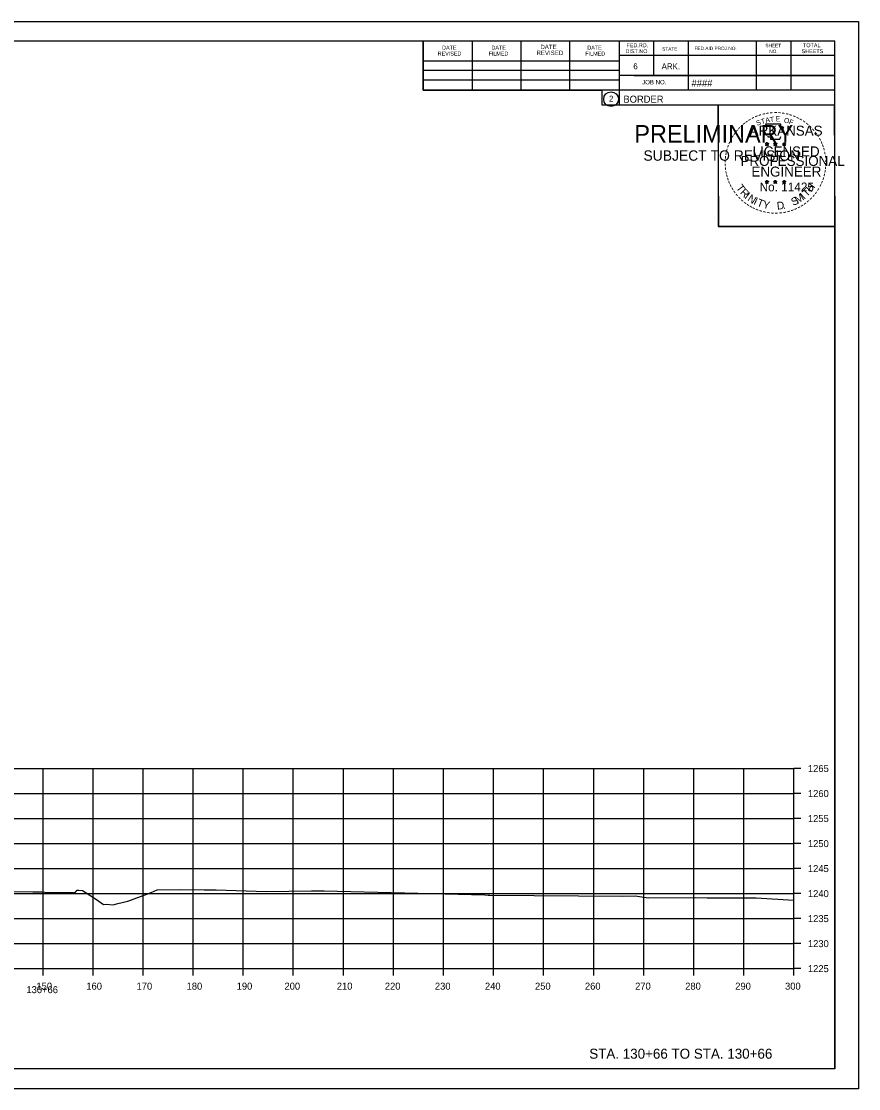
# Model space of a CAD drawing. Extents: x -70 to 701944, y -4 to 666871.
# Drawn here: x 668318.7 to 668486, y 660316.8 to 660530.2 of the extents above; entities that cross this region are included whole.
import ezdxf

# ---------------------------------------------------------------- set-up
doc = ezdxf.new("R2010")
doc.units = 0
for name, color, linetype in [('R_Axis', 7, 'Continuous'), ('R_Axis Annot', 7, 'Continuous'), ('R_Border', 7, 'Continuous'), ('R_Border PE', 7, 'Continuous'), ('R_Border Prem', 7, 'Continuous'), ('R_Draft', 7, 'Continuous'), ('R_Exist Surface', 7, 'Continuous'), ('R_Grid', 7, 'Continuous'), ('R_No Plot', 7, 'Continuous')]:
    doc.layers.add(name, color=color, linetype=linetype)

msp = doc.modelspace()

# ---------------------------------------------------------------- linework, layer by layer
at = {"layer": 'R_Axis'}
for p, q in [((668473.05, 660340.83), (668473.05, 660380.83)), ((668474.45, 660380.83), (668473.05, 660380.83)), ((668474.45, 660375.83), (668473.05, 660375.83)), ((668474.45, 660370.83), (668473.05, 660370.83)), ((668474.45, 660365.83), (668473.05, 660365.83)), ((668474.45, 660360.83), (668473.05, 660360.83)), ((668474.45, 660355.83), (668473.05, 660355.83)), ((668474.45, 660350.83), (668473.05, 660350.83)), ((668474.45, 660345.83), (668473.05, 660345.83)), ((668173.05, 660340.83), (668473.05, 660340.83)), ((668323.05, 660339.43), (668323.05, 660340.83)), ((668333.05, 660339.43), (668333.05, 660340.83)), ((668343.05, 660339.43), (668343.05, 660340.83)), ((668353.05, 660339.43), (668353.05, 660340.83)), ((668363.05, 660339.43), (668363.05, 660340.83)), ((668373.05, 660339.43), (668373.05, 660340.83)), ((668383.05, 660339.43), (668383.05, 660340.83)), ((668393.05, 660339.43), (668393.05, 660340.83)), ((668403.05, 660339.43), (668403.05, 660340.83)), ((668413.05, 660339.43), (668413.05, 660340.83)), ((668423.05, 660339.43), (668423.05, 660340.83)), ((668433.05, 660339.43), (668433.05, 660340.83)), ((668443.05, 660339.43), (668443.05, 660340.83)), ((668453.05, 660339.43), (668453.05, 660340.83)), ((668463.05, 660339.43), (668463.05, 660340.83)), ((668473.05, 660339.43), (668473.05, 660340.83)), ((668474.45, 660340.83), (668473.05, 660340.83))]:
    msp.add_line(p, q, dxfattribs=at)
at = {"layer": 'R_Border'}
for p, q in [((668165.05, 660526.29), (668481.23, 660526.29)), ((668398.97, 660516.41), (668398.97, 660526.29)), ((668408.83, 660516.41), (668408.83, 660526.09)), ((668418.59, 660516.41), (668418.59, 660526.09)), ((668428.27, 660516.41), (668428.27, 660526.09)), ((668438.13, 660526.29), (668438.13, 660513.49)), ((668444.97, 660526.29), (668444.97, 660519.35)), ((668451.91, 660526.29), (668451.91, 660516.41)), ((668465.49, 660526.29), (668465.49, 660516.41)), ((668472.43, 660526.29), (668472.43, 660516.41)), ((668481.23, 660320.83), (668481.23, 660526.29)), ((668481.23, 660523.35), (668438.13, 660523.35)), ((668481.23, 660523.37), (668481.23, 660523.37)), ((668398.97, 660522.27), (668438.13, 660522.27)), ((668398.97, 660520.41), (668438.13, 660520.41)), ((668481.23, 660519.35), (668438.13, 660519.35)), ((668441.09, 660519.35), (668481.23, 660519.35)), ((668398.97, 660516.41), (668398.97, 660518.47)), ((668398.97, 660518.47), (668438.13, 660518.47)), ((668481.23, 660516.41), (668398.97, 660516.41)), ((668438.13, 660513.49), (668481.23, 660513.49)), ((668481.23, 660320.83), (668165.05, 660320.83))]:
    msp.add_line(p, q, dxfattribs=at)
msp.add_circle((668436.52, 660514.62), 1.47, dxfattribs=at)
at = {"layer": 'R_Border PE'}
for p, q in [((668467.31, 660505.74), (668467.66, 660505.63)), ((668467.31, 660505.74), (668467.57, 660505.7)), ((668467.31, 660505.74), (668467.55, 660505.62)), ((668467.45, 660505.33), (668467.66, 660505.63)), ((668467.45, 660505.33), (668467.57, 660505.58)), ((668467.45, 660505.33), (668467.66, 660505.55)), ((668467.66, 660506), (668467.62, 660505.74)), ((668467.66, 660505.63), (668467.66, 660506)), ((668467.66, 660506), (668467.71, 660505.75)), ((668468.01, 660505.74), (668467.66, 660505.63)), ((668467.88, 660505.33), (668467.66, 660505.63)), ((668467.88, 660505.33), (668467.66, 660505.55)), ((668468.01, 660505.74), (668467.72, 660505.69)), ((668467.88, 660505.33), (668467.74, 660505.62)), ((668468.01, 660505.74), (668467.81, 660505.64)), ((668468.98, 660505.74), (668469.33, 660505.63)), ((668468.98, 660505.74), (668469.24, 660505.7)), ((668468.98, 660505.74), (668469.22, 660505.62)), ((668469.12, 660505.33), (668469.33, 660505.63)), ((668469.12, 660505.33), (668469.24, 660505.58)), ((668469.12, 660505.33), (668469.33, 660505.55)), ((668469.33, 660506), (668469.29, 660505.74)), ((668469.33, 660505.63), (668469.33, 660506)), ((668469.33, 660506), (668469.38, 660505.75)), ((668469.68, 660505.74), (668469.33, 660505.63)), ((668469.55, 660505.33), (668469.33, 660505.63)), ((668469.55, 660505.33), (668469.33, 660505.55)), ((668469.68, 660505.74), (668469.39, 660505.69)), ((668469.55, 660505.33), (668469.41, 660505.62)), ((668469.68, 660505.74), (668469.48, 660505.64)), ((668470.75, 660505.73), (668471.1, 660505.62)), ((668470.75, 660505.73), (668471, 660505.68)), ((668470.75, 660505.73), (668470.98, 660505.61)), ((668470.88, 660505.32), (668471.1, 660505.62)), ((668470.88, 660505.32), (668471.01, 660505.57)), ((668470.88, 660505.32), (668471.09, 660505.54)), ((668471.1, 660505.98), (668471.06, 660505.73)), ((668471.31, 660505.32), (668471.09, 660505.54)), ((668471.1, 660505.62), (668471.1, 660505.98)), ((668471.1, 660505.98), (668471.15, 660505.73)), ((668471.44, 660505.73), (668471.1, 660505.62)), ((668471.31, 660505.32), (668471.1, 660505.62)), ((668471.44, 660505.73), (668471.16, 660505.68)), ((668471.31, 660505.32), (668471.17, 660505.61)), ((668471.44, 660505.73), (668471.24, 660505.63)), ((668467.31, 660498.17), (668467.66, 660498.06)), ((668467.31, 660498.17), (668467.56, 660498.12)), ((668467.31, 660498.17), (668467.55, 660498.05)), ((668467.44, 660497.76), (668467.66, 660498.06)), ((668467.44, 660497.76), (668467.57, 660498)), ((668467.44, 660497.76), (668467.66, 660497.98)), ((668467.66, 660498.42), (668467.62, 660498.17)), ((668467.66, 660498.06), (668467.66, 660498.42)), ((668467.66, 660498.42), (668467.71, 660498.17)), ((668468.01, 660498.17), (668467.66, 660498.06)), ((668467.87, 660497.76), (668467.66, 660498.06)), ((668467.87, 660497.76), (668467.66, 660497.97)), ((668468.01, 660498.17), (668467.72, 660498.12)), ((668467.87, 660497.76), (668467.73, 660498.05)), ((668468.01, 660498.17), (668467.8, 660498.07)), ((668468.98, 660498.17), (668469.33, 660498.06)), ((668468.98, 660498.17), (668469.23, 660498.12)), ((668468.98, 660498.17), (668469.22, 660498.05)), ((668469.11, 660497.76), (668469.33, 660498.06)), ((668469.11, 660497.76), (668469.24, 660498)), ((668469.11, 660497.76), (668469.33, 660497.98)), ((668469.33, 660498.42), (668469.29, 660498.17)), ((668469.33, 660498.06), (668469.33, 660498.42)), ((668469.33, 660498.42), (668469.38, 660498.17)), ((668469.67, 660498.17), (668469.33, 660498.06)), ((668469.54, 660497.76), (668469.33, 660498.06)), ((668469.54, 660497.76), (668469.33, 660497.97)), ((668469.67, 660498.17), (668469.39, 660498.12)), ((668469.54, 660497.76), (668469.4, 660498.05)), ((668469.67, 660498.17), (668469.47, 660498.07)), ((668470.75, 660498.16), (668471.09, 660498.05)), ((668470.75, 660498.16), (668471, 660498.11)), ((668470.75, 660498.16), (668470.98, 660498.04)), ((668470.88, 660497.75), (668471.09, 660498.05)), ((668470.88, 660497.75), (668471, 660497.99)), ((668470.88, 660497.75), (668471.09, 660497.97)), ((668471.09, 660498.41), (668471.05, 660498.16)), ((668471.09, 660498.05), (668471.09, 660498.41)), ((668471.09, 660498.41), (668471.14, 660498.16)), ((668471.44, 660498.16), (668471.09, 660498.05)), ((668471.31, 660497.75), (668471.09, 660498.05)), ((668471.31, 660497.75), (668471.09, 660497.96)), ((668471.44, 660498.16), (668471.16, 660498.11)), ((668471.31, 660497.75), (668471.17, 660498.04)), ((668471.44, 660498.16), (668471.24, 660498.06))]:
    msp.add_line(p, q, dxfattribs=at)
for points in [[(668467.35, 660509.62), (668467.62, 660508.79)], [(668470.87, 660508.7), (668471.01, 660508.98), (668470.32, 660508.96), (668470.47, 660509.62), (668467.35, 660509.62)], [(668467.85, 660507.2), (668467.85, 660507.11), (668468.41, 660507.09), (668468.36, 660506.62), (668470.23, 660506.62), (668470.43, 660507.15)], [(668467.66, 660506), (668467.88, 660505.33), (668467.31, 660505.74), (668468.01, 660505.74), (668467.45, 660505.33), (668467.66, 660506)], [(668469.33, 660506), (668469.55, 660505.33), (668468.98, 660505.74), (668469.68, 660505.74), (668469.12, 660505.33), (668469.33, 660506)], [(668471.1, 660505.98), (668471.31, 660505.32), (668470.75, 660505.73), (668471.44, 660505.73), (668470.88, 660505.32), (668471.1, 660505.98)], [(668467.66, 660498.42), (668467.87, 660497.76), (668467.31, 660498.17), (668468.01, 660498.17), (668467.44, 660497.76), (668467.66, 660498.42)], [(668469.33, 660498.42), (668469.54, 660497.76), (668468.98, 660498.17), (668469.67, 660498.17), (668469.11, 660497.76), (668469.33, 660498.42)], [(668471.09, 660498.41), (668471.31, 660497.75), (668470.75, 660498.16), (668471.44, 660498.16), (668470.88, 660497.75), (668471.09, 660498.41)]]:
    msp.add_lwpolyline(points, dxfattribs=at)
for centre, radius in [((668467.66, 660505.63), 0.172), ((668467.66, 660505.63), 0.145), ((668467.66, 660505.63), 0.116), ((668467.66, 660505.63), 0.0991), ((668467.66, 660505.63), 0.0747), ((668467.66, 660505.63), 0.0495), ((668467.66, 660505.63), 0.0296), ((668469.33, 660505.63), 0.172), ((668469.33, 660505.63), 0.145), ((668469.33, 660505.63), 0.116), ((668469.33, 660505.63), 0.0991), ((668469.33, 660505.63), 0.0747), ((668469.33, 660505.63), 0.0495), ((668469.33, 660505.63), 0.0296), ((668471.1, 660505.62), 0.172), ((668471.1, 660505.62), 0.145), ((668471.1, 660505.62), 0.116), ((668471.1, 660505.62), 0.0991), ((668471.1, 660505.62), 0.0747), ((668471.1, 660505.62), 0.0495), ((668471.1, 660505.62), 0.0296), ((668467.66, 660498.06), 0.172), ((668467.66, 660498.06), 0.145), ((668467.66, 660498.06), 0.116), ((668467.66, 660498.06), 0.0991), ((668467.66, 660498.06), 0.0747), ((668467.66, 660498.06), 0.0495), ((668467.66, 660498.06), 0.0296), ((668469.33, 660498.06), 0.172), ((668469.33, 660498.06), 0.145), ((668469.33, 660498.06), 0.116), ((668469.33, 660498.06), 0.0991), ((668469.33, 660498.06), 0.0747), ((668469.33, 660498.06), 0.0495), ((668469.33, 660498.06), 0.0296), ((668471.09, 660498.05), 0.172), ((668471.09, 660498.05), 0.145), ((668471.09, 660498.05), 0.116), ((668471.09, 660498.05), 0.0991), ((668471.09, 660498.05), 0.0747), ((668471.09, 660498.05), 0.0495), ((668471.09, 660498.05), 0.0296)]:
    msp.add_circle(centre, radius, dxfattribs=at)
at = {"layer": 'R_Exist Surface'}
msp.add_lwpolyline([(668316.82, 660356.25), (668321.03, 660356.2), (668322.81, 660356.17), (668323.44, 660356.15), (668328.48, 660356.03), (668328.63, 660356.02), (668328.77, 660356.02), (668328.77, 660356.02), (668329.45, 660356.05), (668329.51, 660356.13), (668329.86, 660356.52), (668329.91, 660356.53), (668330.18, 660356.55), (668330.9, 660356.42), (668331.48, 660356.14), (668333.73, 660354.65), (668335.1, 660353.65), (668335.64, 660353.69), (668337.09, 660353.56), (668338.01, 660353.84), (668339.97, 660354.35), (668343.77, 660355.75), (668344.64, 660356.05), (668345.86, 660356.57), (668350.46, 660356.65), (668355.24, 660356.59), (668357.62, 660356.56), (668367.65, 660356.27), (668376.66, 660356.37), (668378.01, 660356.39), (668379.24, 660356.39), (668411.29, 660355.56), (668411.96, 660355.55), (668412.03, 660355.54), (668412.3, 660355.54), (668438.88, 660355.35), (668441.37, 660355.38), (668444.02, 660354.97), (668444.03, 660354.96), (668453.45, 660355.02), (668455.73, 660354.99), (668465.52, 660354.97), (668473.05, 660354.54)], dxfattribs=at)
at = {"layer": 'R_Grid'}
for p, q in [((668173.05, 660380.83), (668473.05, 660380.83)), ((668323.05, 660340.83), (668323.05, 660380.83)), ((668333.05, 660340.83), (668333.05, 660380.83)), ((668343.05, 660340.83), (668343.05, 660380.83)), ((668353.05, 660340.83), (668353.05, 660380.83)), ((668363.05, 660340.83), (668363.05, 660380.83)), ((668373.05, 660340.83), (668373.05, 660380.83)), ((668383.05, 660340.83), (668383.05, 660380.83)), ((668393.05, 660340.83), (668393.05, 660380.83)), ((668403.05, 660340.83), (668403.05, 660380.83)), ((668413.05, 660340.83), (668413.05, 660380.83)), ((668423.05, 660340.83), (668423.05, 660380.83)), ((668433.05, 660340.83), (668433.05, 660380.83)), ((668443.05, 660340.83), (668443.05, 660380.83)), ((668453.05, 660340.83), (668453.05, 660380.83)), ((668463.05, 660340.83), (668463.05, 660380.83)), ((668473.05, 660340.83), (668473.05, 660380.83)), ((668173.05, 660375.83), (668473.05, 660375.83)), ((668173.05, 660370.83), (668473.05, 660370.83)), ((668173.05, 660365.83), (668473.05, 660365.83)), ((668173.05, 660360.83), (668473.05, 660360.83)), ((668173.05, 660355.83), (668473.05, 660355.83)), ((668173.05, 660350.83), (668473.05, 660350.83)), ((668173.05, 660345.83), (668473.05, 660345.83)), ((668173.05, 660340.83), (668473.05, 660340.83))]:
    msp.add_line(p, q, dxfattribs=at)
at = {"layer": 'R_No Plot'}
for p, q in [((668152.65, 660530.18), (668485.98, 660530.18)), ((668457.26, 660491.03), (668457.26, 660491.03)), ((668152.65, 660316.85), (668485.98, 660316.85))]:
    msp.add_line(p, q, dxfattribs=at)
for points in [[(668152.64, 660530.18), (668485.98, 660530.18), (668485.98, 660316.84), (668152.64, 660316.84)], [(668398.97, 660526.29), (668398.97, 660516.41), (668434.7, 660516.41), (668434.7, 660513.49), (668457.9, 660513.49), (668457.9, 660489.15), (668481.23, 660489.15), (668481.23, 660320.83), (668165.05, 660320.83), (668165.05, 660526.29)], [(668457.9, 660513.49), (668481.11, 660513.49), (668481.23, 660489.15), (668458.02, 660489.15)]]:
    msp.add_lwpolyline(points, close=True, dxfattribs=at)

# ---------------------------------------------------------------- texts
at = {"layer": 'R_Axis Annot'}
for s, p in [('1265', (668475.85, 660380.13)), ('1260', (668475.85, 660375.13)), ('1255', (668475.85, 660370.13)), ('1250', (668475.85, 660365.13)), ('1245', (668475.85, 660360.13)), ('1240', (668475.85, 660355.13)), ('1235', (668475.85, 660350.13)), ('1230', (668475.85, 660345.13)), ('1225', (668475.85, 660340.13)), ('150', (668321.73, 660336.63)), ('160', (668331.7, 660336.63)), ('170', (668341.73, 660336.63)), ('180', (668351.73, 660336.63)), ('190', (668361.73, 660336.63)), ('200', (668371.28, 660336.63)), ('210', (668381.73, 660336.63)), ('220', (668391.33, 660336.63)), ('230', (668401.33, 660336.63)), ('240', (668411.33, 660336.63)), ('250', (668421.33, 660336.63)), ('260', (668431.3, 660336.63)), ('270', (668441.33, 660336.63)), ('280', (668451.33, 660336.63)), ('290', (668461.33, 660336.63)), ('300', (668471.28, 660336.63)), ('130+66', (668319.73, 660335.93))]:
    msp.add_text(s, height=1.4, dxfattribs=at).set_placement(p)
at = {"layer": 'R_Border'}
for s, height, p in [('DATE', 0.782, (668402.77, 660524.53)), ('DATE', 0.782, (668412.63, 660524.53)), ('DATE', 0.879, (668422.41, 660524.63)), ('DATE', 0.782, (668431.79, 660524.53)), ('FED.RD.', 0.782, (668439.61, 660525.01)), ('SHEET', 0.684, (668467.35, 660525.01)), ('TOTAL', 0.782, (668474.87, 660525.01)), ('REVISED', 0.782, (668401.89, 660523.35)), ('FILMED', 0.782, (668412.05, 660523.35)), ('REVISED', 0.879, (668421.63, 660523.45)), ('FILMED', 0.782, (668431.39, 660523.35)), ('DIST.NO.', 0.782, (668439.41, 660523.83)), ('STATE', 0.684, (668446.73, 660524.33)), ('FED.AID PROJ.NO.', 0.684, (668453.19, 660524.43)), ('NO.', 0.684, (668468.13, 660523.83)), ('SHEETS', 0.782, (668474.59, 660523.83)), ('6', 1.17, (668440.97, 660520.61)), ('ARK.', 1.172, (668446.63, 660520.61)), ('JOB NO.', 0.879, (668442.73, 660517.59)), ('####', 1.4, (668452.6, 660517.15)), ('2', 1.17, (668436.13, 660514.14)), ('BORDER', 1.4, (668438.99, 660513.92))]:
    msp.add_text(s, height=height, rotation=360, dxfattribs=at).set_placement(p)
at = {"layer": 'R_Border PE'}
for s, height, rotation, p in [('-', 1.6, 36.2317, (668463.66, 660509.4)), ('-', 1.6, 34.0636, (668464.24, 660509.79)), ('-', 1.6, 28.7918, (668464.84, 660510.16)), ('-', 1.6, 24.3072, (668465.47, 660510.48)), ('S', 1, 21.594, (668465.71, 660509.3)), ('-', 1.6, 19.1761, (668466.1, 660510.75)), ('T', 1, 16.4036, (668466.62, 660509.63)), ('-', 1.6, 13.6301, (668466.85, 660510.99)), ('A', 1, 11.2132, (668467.45, 660509.88)), ('-', 1.6, 10.2193, (668467.53, 660511.15)), ('T', 1, 6.0228, (668468.3, 660510.05)), ('-', 1.6, 5.8968, (668468.26, 660511.26)), ('-', 1.6, 0.1862, (668469.03, 660511.33)), ('E', 1, 0.8323, (668469.4, 660510.16)), ('-', 1.6, 357.743, (668469.75, 660511.32)), ('-', 1.6, 352.1617, (668470.5, 660511.26)), ('O', 1, 350.4515, (668471.01, 660509.95)), ('-', 1.6, 347.2049, (668471.22, 660511.15)), ('F', 1, 340.0707, (668471.96, 660509.72)), ('-', 1.6, 342.3362, (668471.85, 660510.99)), ('-', 1.6, 337.8551, (668472.59, 660510.77)), ('-', 1.6, 334.1211, (668473.22, 660510.5)), ('-', 1.6, 329.6409, (668473.8, 660510.22)), ('-', 1.6, 325.8627, (668474.44, 660509.86)), ('-', 1.6, 50.6142, (668461.9, 660507.64)), ('-', 1.6, 48.423, (668462.3, 660508.12)), ('-', 1.6, 42.9622, (668462.75, 660508.6)), ('-', 1.6, 38.9507, (668463.18, 660509.02)), ('ARKANSAS', 2, 360, (668464.21, 660507.33)), ('-', 1.6, 320.5297, (668475.05, 660509.43)), ('-', 1.6, 315.5786, (668475.65, 660508.94)), ('-', 1.6, 309.8797, (668476.22, 660508.39)), ('-', 1.6, 67.7743, (668460.59, 660505.32)), ('-', 1.6, 62.8713, (668460.85, 660505.93)), ('-', 1.6, 58.0706, (668461.16, 660506.54)), ('-', 1.6, 54.2325, (668461.49, 660507.07)), ('-', 1.6, 306.6522, (668476.74, 660507.79)), ('-', 1.4, 303.6753, (668477.23, 660507.22)), ('-', 1.6, 299.6684, (668477.55, 660506.61)), ('-', 1.6, 294.6628, (668477.87, 660506)), ('-', 1.6, 81.2013, (668460.04, 660503.26)), ('-', 1.6, 75.461, (668460.17, 660503.97)), ('-', 1.6, 72.3945, (668460.37, 660504.69)), ('LICENSED', 2, 360, (668464.81, 660503.18)), ('DWB', 0.01, 360, (668467.65, 660505.62)), ('DWB', 0.01, 360, (668469.32, 660505.62)), ('DWB', 0.01, 360, (668471.08, 660505.61)), ('-', 1.6, 290.5728, (668478.13, 660505.43)), ('-', 1.6, 285.1233, (668478.36, 660504.85)), ('-', 1.6, 280.5493, (668478.56, 660504.1)), ('-', 1.6, 89.0622, (668459.94, 660501.87)), ('-', 1.6, 85.1863, (668459.97, 660502.57)), ('PROFESSIONAL', 2, 360, (668462.38, 660501.28)), ('-', 1.6, 276.5962, (668478.73, 660503.34)), ('-', 1.6, 274.3301, (668478.79, 660502.61)), ('-', 1.6, 269.9407, (668478.82, 660501.98)), ('-', 1.6, 94.1959, (668459.98, 660501.14)), ('-', 1.6, 98.9479, (668460.05, 660500.48)), ('-', 1.6, 101.7149, (668460.18, 660499.74)), ('ENGINEER', 2, 360, (668464.57, 660499.15)), ('-', 1.6, 255.7626, (668478.62, 660499.98)), ('-', 1.6, 260.9953, (668478.73, 660500.66)), ('-', 1.6, 263.5172, (668478.8, 660501.32)), ('-', 1.6, 105.4578, (668460.35, 660499.15)), ('-', 1.6, 109.0874, (668460.56, 660498.52)), ('-', 1.6, 114.0643, (668460.81, 660497.92)), ('-', 1.6, 115.7289, (668461.12, 660497.3)), ('T', 1.54, 306.0406, (668461.42, 660496.9)), ('No. 11425', 1.757, 360, (668466.2, 660496.2)), ('DWB', 0.01, 360, (668467.65, 660498.05)), ('DWB', 0.01, 360, (668469.31, 660498.05)), ('DWB', 0.01, 360, (668471.08, 660498.04)), ('H', 1.54, 54.6088, (668476.54, 660495.93)), ('-', 1.6, 244.6197, (668477.95, 660497.96)), ('-', 1.6, 247.8887, (668478.22, 660498.59)), ('-', 1.6, 252.8681, (668478.44, 660499.26)), ('-', 1.6, 120.4471, (668461.48, 660496.72)), ('-', 1.6, 125.8934, (668461.88, 660496.16)), ('-', 1.6, 130.7181, (668462.34, 660495.6)), ('R', 1.54, 314.005, (668462.18, 660495.85)), ('I', 1.54, 321.9694, (668463.08, 660494.92)), ('N', 1.54, 326.5002, (668463.65, 660494.44)), ('M', 1.54, 32.6563, (668473.8, 660493.66)), ('I', 1.54, 42.1136, (668475.09, 660494.51)), ('T', 1.54, 46.6444, (668475.65, 660494.99)), ('-', 1.6, 231.2538, (668476.73, 660495.99)), ('-', 1.6, 233.8452, (668477.16, 660496.56)), ('-', 1.6, 239.0712, (668477.56, 660497.21)), ('-', 1.6, 134.2238, (668462.86, 660495.06)), ('-', 1.6, 138.9338, (668463.38, 660494.6)), ('-', 1.6, 144.6463, (668463.94, 660494.19)), ('-', 1.6, 148.0898, (668464.5, 660493.82)), ('-', 1.6, 151.5704, (668465.08, 660493.49)), ('I', 1.54, 335.3603, (668464.86, 660493.66)), ('T', 1.54, 339.8912, (668465.52, 660493.33)), ('Y', 1.54, 347.8556, (668466.73, 660492.89)), ('D', 1.54, 6.3969, (668469.72, 660492.53)), ('S', 1.54, 26.9312, (668472.96, 660493.26)), ('-', 1.6, 212.2491, (668474.64, 660494.06)), ('-', 1.6, 215.7363, (668475.18, 660494.45)), ('-', 1.6, 221.0851, (668475.73, 660494.92)), ('-', 1.6, 225.7653, (668476.25, 660495.43)), ('-', 1.6, 154.6002, (668465.6, 660493.25)), ('-', 1.6, 158.5612, (668466.23, 660492.99)), ('-', 1.6, 162.7983, (668466.91, 660492.78)), ('-', 1.6, 167.5555, (668467.63, 660492.62)), ('-', 1.6, 173.1155, (668468.4, 660492.51)), ('-', 1.6, 176.5183, (668469.15, 660492.45)), ('-', 1.6, 181.5918, (668469.89, 660492.47)), ('-', 1.6, 185.8167, (668470.7, 660492.55)), ('-', 1.6, 191.2858, (668471.44, 660492.68)), ('.', 1.54, 13.7642, (668470.91, 660492.65)), ('-', 1.6, 195.4743, (668472.17, 660492.88)), ('-', 1.6, 200.7184, (668472.84, 660493.12)), ('-', 1.6, 204.2516, (668473.46, 660493.39)), ('-', 1.6, 207.3568, (668474.09, 660493.71))]:
    msp.add_text(s, height=height, rotation=rotation, dxfattribs=at).set_placement(p)
at = {"layer": 'R_Border Prem'}
for s, height, p in [('PRELIMINARY', 3.5, (668441.18, 660505.95)), ('DWB', 0.01, (668441.93, 660507.8)), ('SUBJECT TO REVISION', 2.0751, (668442.99, 660502.32))]:
    msp.add_text(s, height=height, rotation=360, dxfattribs=at).set_placement(p)
at = {"layer": 'R_Draft'}
msp.add_text('STA. 130+66 TO STA. 130+66', height=2, dxfattribs=at).set_placement((668432.17, 660322.83))

doc.saveas('drawing.dxf')
